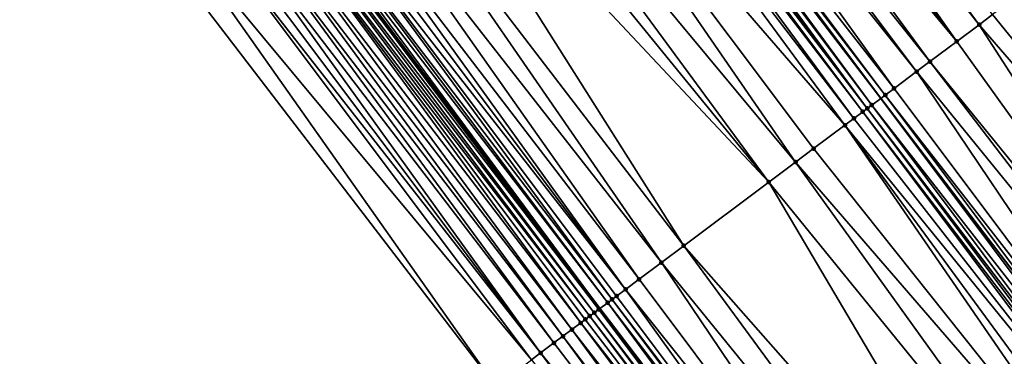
# Model space of a CAD drawing. Header units: feet. Extents: x 2004186 to 2014793, y 836912 to 864902.
# Tile 497 of 656: x 2007133 to 2007168, y 852282 to 852294. Entities that reach past the tile are written whole.
import ezdxf

# ---------------------------------------------------------------- set-up
doc = ezdxf.new("R2010")
doc.units = ezdxf.units.FT
doc.header["$LTSCALE"] = 100
doc.header["$MEASUREMENT"] = 0
for name, color, linetype, lineweight in [('EP_Travel Lane', 5, 'Continuous', 40), ('GPL_Skip Line', 2, 'Continuous', 40), ('Road Shots', 4, 'Continuous', 200), ('Road X-Section', 30, 'Continuous', 13)]:
    doc.layers.add(name, color=color, linetype=linetype, lineweight=lineweight)
doc.layers.add('I-77 SB_MM21-27-Surface-Border', color=7, linetype='Continuous')
doc.layers.add('I-77 SB_MM21-27-Surface-TIN', color=7, linetype='Continuous')

msp = doc.modelspace()

# ---------------------------------------------------------------- linework, layer by layer
at = {"layer": 'EP_Travel Lane'}
msp.add_polyline3d([(2007214.576057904, 852203.6635399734, 437.9141399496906), (2007202.278240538, 852219.5795358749, 438.050688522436), (2007190.132490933, 852235.4690993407, 438.1083880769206), (2007177.986796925, 852251.3585900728, 438.1884823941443), (2007165.841127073, 852267.2480492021, 438.2783200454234), (2007153.633143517, 852283.2535366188, 438.3588180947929), (2007141.654077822, 852299.2690866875, 438.4256654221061), (2007129.675011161, 852315.2846380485, 438.4920886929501), (2007117.695972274, 852331.3001522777, 438.5709600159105), (2007105.716917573, 852347.315687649, 438.6427364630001), (2007093.832098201, 852363.5804056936, 438.7356369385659), (2007082.036463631, 852379.7315499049, 438.798173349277), (2007070.240883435, 852395.8826196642, 438.8848433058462), (2007058.445256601, 852412.0337532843, 438.9508377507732), (2007046.706961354, 852428.372048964, 439.0449221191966), (2007035.053841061, 852444.626251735, 439.1202886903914), (2007023.400728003, 852460.880444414, 439.199071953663)], dxfattribs=at)
at = {"layer": 'GPL_Skip Line'}
msp.add_polyline3d([(2007224.565206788, 852211.4563933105, 437.5843661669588), (2007212.292808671, 852227.2478656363, 437.6978340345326), (2007200.135654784, 852243.1284454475, 437.8047006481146), (2007187.978378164, 852259.0091855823, 437.8622266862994), (2007175.821181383, 852274.889821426, 437.9518490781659), (2007163.679047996, 852290.7819968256, 438.0152008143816), (2007151.686871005, 852306.7876408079, 438.0997817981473), (2007139.694610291, 852322.7933965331, 438.1468645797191), (2007127.702435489, 852338.7990375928, 438.232426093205), (2007115.710268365, 852354.8046684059, 438.3214261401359), (2007103.90233262, 852370.9467186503, 438.4013173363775), (2007092.096094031, 852387.090095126, 438.4665361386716), (2007080.28987076, 852403.2334506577, 438.5385390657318), (2007068.483676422, 852419.3767666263, 438.6233570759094), (2007056.814383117, 852435.6193597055, 438.6752667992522), (2007045.161990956, 852451.8740535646, 438.7574871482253), (2007033.509610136, 852468.1287316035, 438.845002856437)], dxfattribs=at)
at = {"layer": 'I-77 SB_MM21-27-Surface-Border', "color": 3, "linetype": 'ByBlock', "lineweight": -2}
msp.add_polyline3d([(2007212.265211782, 852201.8610753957, 437.9418669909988), (2007199.589120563, 852217.5207740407, 438.0786277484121), (2007187.114365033, 852233.1581888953, 438.1911890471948), (2007174.79836774, 852248.9172418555, 438.2837979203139), (2007162.323513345, 852264.5547858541, 438.3566737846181), (2007149.91505002, 852280.4673294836, 438.4528724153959), (2007137.762797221, 852296.3530746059, 438.5294041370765), (2007125.450442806, 852312.1189553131, 438.5863476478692), (2007113.458286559, 852328.1245716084, 438.6802193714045), (2007101.78621601, 852344.370073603, 438.7606463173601), (2007089.858498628, 852360.6739035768, 438.8335977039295), (2007078.375159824, 852377.0533642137, 438.9123424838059), (2007067.05324978, 852393.5508958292, 438.9885407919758), (2007055.247060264, 852409.6942052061, 439.0755101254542), (2007044.136613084, 852426.5290269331, 439.1408593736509), (2007032.15909689, 852442.5507092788, 439.2102353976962), (2007020.18163239, 852458.5723195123, 439.3037975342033)], dxfattribs=at)
at = {"layer": 'I-77 SB_MM21-27-Surface-TIN', "color": 128, "linetype": 'ByBlock', "lineweight": -2}
for points in [[(2007155.367864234, 852309.5463160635, 437.9486941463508), (2007154.887739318, 852309.186482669, 437.9704774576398), (2007167.200020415, 852293.420699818, 437.8807011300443)], [(2007155.367864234, 852309.5463160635, 437.9486941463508), (2007167.200020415, 852293.420699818, 437.8807011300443), (2007167.680154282, 852293.7805212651, 437.8629266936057)], [(2007154.887739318, 852309.186482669, 437.9704774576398), (2007154.247564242, 852308.7067161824, 437.9957054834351), (2007166.399805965, 852292.8209858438, 437.9142050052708)], [(2007154.887739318, 852309.186482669, 437.9704774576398), (2007166.399805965, 852292.8209858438, 437.9142050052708), (2007167.200020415, 852293.420699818, 437.8807011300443)], [(2007154.247564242, 852308.7067161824, 437.9957054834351), (2007153.607393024, 852308.2269445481, 438.0226610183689), (2007166.399805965, 852292.8209858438, 437.9142050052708)], [(2007153.607393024, 852308.2269445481, 438.0226610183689), (2007152.96721504, 852307.7471819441, 438.0465862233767), (2007165.439550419, 852292.1013266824, 437.9552125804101)], [(2007153.607393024, 852308.2269445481, 438.0226610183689), (2007165.439550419, 852292.1013266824, 437.9552125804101), (2007166.399805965, 852292.8209858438, 437.9142050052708)], [(2007152.96721504, 852307.7471819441, 438.0465862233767), (2007152.487088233, 852307.3873510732, 438.0675227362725), (2007164.959415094, 852291.74150718, 437.9723342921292)], [(2007152.96721504, 852307.7471819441, 438.0465862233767), (2007164.959415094, 852291.74150718, 437.9723342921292), (2007165.439550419, 852292.1013266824, 437.9552125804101)], [(2007152.487088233, 852307.3873510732, 438.0675227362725), (2007151.846917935, 852306.90757821, 438.0948906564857), (2007164.159195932, 852291.1417994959, 438.0037274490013)], [(2007152.487088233, 852307.3873510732, 438.0675227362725), (2007164.159195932, 852291.1417994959, 438.0037274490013), (2007164.959415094, 852291.74150718, 437.9723342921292)], [(2007151.526824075, 852306.6677034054, 438.1046729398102), (2007151.366768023, 852306.5477781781, 438.1054784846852), (2007163.358952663, 852290.5421239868, 438.0243235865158)], [(2007151.526824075, 852306.6677034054, 438.1046729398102), (2007163.679047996, 852290.7819968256, 438.0152008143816), (2007151.686871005, 852306.7876408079, 438.0997817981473)], [(2007151.526824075, 852306.6677034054, 438.1046729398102), (2007163.358952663, 852290.5421239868, 438.0243235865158), (2007163.679047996, 852290.7819968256, 438.0152008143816)], [(2007151.846917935, 852306.90757821, 438.0948906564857), (2007151.686871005, 852306.7876408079, 438.0997817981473), (2007163.839095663, 852290.9019332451, 438.0106394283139)], [(2007163.839095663, 852290.9019332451, 438.0106394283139), (2007151.686871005, 852306.7876408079, 438.0997817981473), (2007163.679047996, 852290.7819968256, 438.0152008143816)], [(2007151.846917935, 852306.90757821, 438.0948906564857), (2007163.839095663, 852290.9019332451, 438.0106394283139), (2007164.159195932, 852291.1417994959, 438.0037274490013)], [(2007151.046662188, 852306.3079193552, 438.1098976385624), (2007150.886625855, 852306.187967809, 438.1195350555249), (2007163.038847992, 852290.3022636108, 438.029264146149)], [(2007151.206707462, 852306.4278589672, 438.1042649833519), (2007151.046662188, 852306.3079193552, 438.1098976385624), (2007163.19889573, 852290.4221999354, 438.024734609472)], [(2007151.046662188, 852306.3079193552, 438.1098976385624), (2007163.038847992, 852290.3022636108, 438.029264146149), (2007163.19889573, 852290.4221999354, 438.024734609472)], [(2007151.366768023, 852306.5477781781, 438.1054784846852), (2007151.206707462, 852306.4278589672, 438.1042649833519), (2007163.19889573, 852290.4221999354, 438.024734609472)], [(2007151.366768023, 852306.5477781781, 438.1054784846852), (2007163.19889573, 852290.4221999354, 438.024734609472), (2007163.358952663, 852290.5421239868, 438.0243235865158)], [(2007150.566542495, 852305.9480789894, 438.1340203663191), (2007149.286181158, 852304.9885609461, 438.1794665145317), (2007162.398688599, 852289.8224761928, 438.0615164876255)], [(2007150.886625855, 852306.187967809, 438.1195350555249), (2007150.566542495, 852305.9480789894, 438.1340203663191), (2007162.718772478, 852290.0623643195, 438.0472635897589)], [(2007150.566542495, 852305.9480789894, 438.1340203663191), (2007162.398688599, 852289.8224761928, 438.0615164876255), (2007162.718772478, 852290.0623643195, 438.0472635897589)], [(2007150.886625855, 852306.187967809, 438.1195350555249), (2007162.718772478, 852290.0623643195, 438.0472635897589), (2007163.038847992, 852290.3022636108, 438.029264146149)], [(2007149.286181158, 852304.9885609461, 438.1794665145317), (2007147.845783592, 852303.9090912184, 438.2345965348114), (2007160.638196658, 852288.5031323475, 438.1261990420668)], [(2007149.286181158, 852304.9885609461, 438.1794665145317), (2007161.278373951, 852288.9828958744, 438.101963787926), (2007162.398688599, 852289.8224761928, 438.0615164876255)], [(2007149.286181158, 852304.9885609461, 438.1794665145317), (2007160.638196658, 852288.5031323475, 438.1261990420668), (2007161.278373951, 852288.9828958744, 438.101963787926)], [(2007147.845783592, 852303.9090912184, 438.2345965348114), (2007147.045549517, 852303.3094034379, 438.2593101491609), (2007159.677938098, 852287.7834772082, 438.1658568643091)], [(2007147.845783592, 852303.9090912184, 438.2345965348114), (2007159.677938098, 852287.7834772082, 438.1658568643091), (2007160.638196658, 852288.5031323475, 438.1261990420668)], [(2007147.045549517, 852303.3094034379, 438.2593101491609), (2007145.925241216, 852302.4698146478, 438.3025997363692), (2007159.677938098, 852287.7834772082, 438.1658568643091)], [(2007145.925241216, 852302.4698146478, 438.3025997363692), (2007144.484830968, 852301.3903618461, 438.3520497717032), (2007156.637085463, 852285.5046144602, 438.2762744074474)], [(2007145.925241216, 852302.4698146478, 438.3025997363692), (2007156.637085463, 852285.5046144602, 438.2762744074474), (2007159.677938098, 852287.7834772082, 438.1658568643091)], [(2007144.484830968, 852301.3903618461, 438.3520497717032), (2007143.52455972, 852300.6707236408, 438.3860245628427), (2007155.836864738, 852284.904908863, 438.30696726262)], [(2007144.484830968, 852301.3903618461, 438.3520497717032), (2007155.836864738, 852284.904908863, 438.30696726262), (2007156.637085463, 852285.5046144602, 438.2762744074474)], [(2007143.52455972, 852300.6707236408, 438.3860245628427), (2007142.884382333, 852300.1909602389, 438.4102175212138), (2007155.036643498, 852284.305203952, 438.3374298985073)], [(2007143.52455972, 852300.6707236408, 438.3860245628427), (2007155.036643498, 852284.305203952, 438.3374298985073), (2007155.836864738, 852284.904908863, 438.30696726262)], [(2007142.564287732, 852299.9510864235, 438.4196678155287), (2007142.244176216, 852299.7112351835, 438.4215424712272), (2007154.556500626, 852283.9453945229, 438.3511713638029)], [(2007142.884382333, 852300.1909602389, 438.4102175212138), (2007142.564287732, 852299.9510864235, 438.4196678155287), (2007154.556500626, 852283.9453945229, 438.3511713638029)], [(2007142.884382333, 852300.1909602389, 438.4102175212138), (2007154.556500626, 852283.9453945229, 438.3511713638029), (2007155.036643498, 852284.305203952, 438.3374298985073)], [(2007142.244176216, 852299.7112351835, 438.4215424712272), (2007141.924079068, 852299.4713647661, 438.429852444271), (2007154.076351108, 852283.5855939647, 438.3619359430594)], [(2007142.244176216, 852299.7112351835, 438.4215424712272), (2007154.23639553, 852283.7055347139, 438.3559215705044), (2007154.556500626, 852283.9453945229, 438.3511713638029)], [(2007142.244176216, 852299.7112351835, 438.4215424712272), (2007154.076351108, 852283.5855939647, 438.3619359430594), (2007154.23639553, 852283.7055347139, 438.3559215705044)], [(2007141.603950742, 852299.2315359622, 438.4241981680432), (2007141.443908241, 852299.1115926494, 438.4310727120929), (2007153.596169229, 852283.2258365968, 438.3582069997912)], [(2007141.603950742, 852299.2315359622, 438.4241981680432), (2007153.633143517, 852283.2535366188, 438.3588180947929), (2007141.654077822, 852299.2690866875, 438.4256654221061)], [(2007141.603950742, 852299.2315359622, 438.4241981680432), (2007153.596169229, 852283.2258365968, 438.3582069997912), (2007153.633143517, 852283.2535366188, 438.3588180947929)], [(2007141.764019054, 852299.3514448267, 438.4288834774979), (2007141.654077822, 852299.2690866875, 438.4256654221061), (2007153.633143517, 852283.2535366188, 438.3588180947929)], [(2007141.924079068, 852299.4713647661, 438.429852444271), (2007141.764019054, 852299.3514448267, 438.4288834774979), (2007153.916296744, 852283.4656664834, 438.3634979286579)], [(2007141.764019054, 852299.3514448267, 438.4288834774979), (2007153.633143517, 852283.2535366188, 438.3588180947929), (2007153.916296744, 852283.4656664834, 438.3634979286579)], [(2007141.924079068, 852299.4713647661, 438.429852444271), (2007153.916296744, 852283.4656664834, 438.3634979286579), (2007154.076351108, 852283.5855939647, 438.3619359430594)], [(2007141.123848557, 852298.8716722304, 438.4561618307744), (2007140.803751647, 852298.631801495, 438.4645785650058), (2007152.956012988, 852282.7460449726, 438.3918709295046)], [(2007141.283883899, 852298.9916250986, 438.4460807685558), (2007141.123848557, 852298.8716722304, 438.4561618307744), (2007153.276095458, 852282.9859349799, 438.3769869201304)], [(2007141.123848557, 852298.8716722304, 438.4561618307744), (2007153.116058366, 852282.8659844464, 438.3862845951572), (2007153.276095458, 852282.9859349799, 438.3769869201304)], [(2007141.123848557, 852298.8716722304, 438.4561618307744), (2007152.956012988, 852282.7460449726, 438.3918709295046), (2007153.116058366, 852282.8659844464, 438.3862845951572)], [(2007141.443908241, 852299.1115926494, 438.4310727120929), (2007141.283883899, 852298.9916250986, 438.4460807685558), (2007153.436126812, 852283.1058931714, 438.36511939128)], [(2007141.283883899, 852298.9916250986, 438.4460807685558), (2007153.276095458, 852282.9859349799, 438.3769869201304), (2007153.436126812, 852283.1058931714, 438.36511939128)], [(2007141.443908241, 852299.1115926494, 438.4310727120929), (2007153.436126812, 852283.1058931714, 438.36511939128), (2007153.596169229, 852283.2258365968, 438.3582069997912)], [(2007140.803751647, 852298.631801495, 438.4645785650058), (2007140.483636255, 852298.3919554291, 438.4647168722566), (2007152.635910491, 852282.5061816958, 438.3977848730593)], [(2007140.803751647, 852298.631801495, 438.4645785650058), (2007152.635910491, 852282.5061816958, 438.3977848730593), (2007152.956012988, 852282.7460449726, 438.3918709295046)], [(2007140.163531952, 852298.1520945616, 438.4698222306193), (2007139.843432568, 852297.9122271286, 438.4771307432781), (2007151.99568913, 852282.0264769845, 438.4022831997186)], [(2007140.483636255, 852298.3919554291, 438.4647168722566), (2007140.163531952, 852298.1520945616, 438.4698222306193), (2007152.315797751, 852282.2663320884, 438.3991118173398)], [(2007140.163531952, 852298.1520945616, 438.4698222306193), (2007151.99568913, 852282.0264769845, 438.4022831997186), (2007152.315797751, 852282.2663320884, 438.3991118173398)], [(2007140.483636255, 852298.3919554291, 438.4647168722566), (2007152.315797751, 852282.2663320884, 438.3991118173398), (2007152.635910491, 852282.5061816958, 438.3977848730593)], [(2007139.843432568, 852297.9122271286, 438.4771307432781), (2007139.523350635, 852297.6723364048, 438.4922550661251), (2007151.515553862, 852281.6666574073, 438.4194300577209)], [(2007139.843432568, 852297.9122271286, 438.4771307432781), (2007151.515553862, 852281.6666574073, 438.4194300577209), (2007151.99568913, 852282.0264769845, 438.4022831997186)], [(2007139.523350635, 852297.6723364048, 438.4922550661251), (2007139.203250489, 852297.4324699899, 438.4992220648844), (2007151.515553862, 852281.6666574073, 438.4194300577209)], [(2007139.203250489, 852297.4324699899, 438.4992220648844), (2007138.402995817, 852296.8328097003, 438.5147104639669), (2007151.195449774, 852281.4267962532, 438.4246317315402)], [(2007139.203250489, 852297.4324699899, 438.4992220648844), (2007151.195449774, 852281.4267962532, 438.4246317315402), (2007151.515553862, 852281.6666574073, 438.4194300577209)], [(2007138.402995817, 852296.8328097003, 438.5147104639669), (2007137.762797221, 852296.3530746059, 438.5294041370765), (2007149.91505002, 852280.4673294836, 438.4528724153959)], [(2007138.402995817, 852296.8328097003, 438.5147104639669), (2007149.91505002, 852280.4673294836, 438.4528724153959), (2007151.195449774, 852281.4267962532, 438.4246317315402)], [(2007168.640413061, 852294.5001761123, 437.8233668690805), (2007167.680154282, 852293.7805212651, 437.8629266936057), (2007180.267343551, 852278.2944715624, 437.7668440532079)], [(2007167.680154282, 852293.7805212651, 437.8629266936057), (2007167.200020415, 852293.420699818, 437.8807011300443), (2007180.267343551, 852278.2944715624, 437.7668440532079)], [(2007167.200020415, 852293.420699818, 437.8807011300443), (2007166.399805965, 852292.8209858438, 437.9142050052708), (2007178.0442591, 852276.5921508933, 437.8579926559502)], [(2007167.200020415, 852293.420699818, 437.8807011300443), (2007178.0442591, 852276.5921508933, 437.8579926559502), (2007180.267343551, 852278.2944715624, 437.7668440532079)], [(2007166.399805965, 852292.8209858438, 437.9142050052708), (2007165.439550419, 852292.1013266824, 437.9552125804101), (2007178.0442591, 852276.5921508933, 437.8579926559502)], [(2007165.439550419, 852292.1013266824, 437.9552125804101), (2007164.959415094, 852291.74150718, 437.9723342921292), (2007177.567893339, 852276.227355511, 437.8813350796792)], [(2007165.439550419, 852292.1013266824, 437.9552125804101), (2007177.567893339, 852276.227355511, 437.8813350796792), (2007178.0442591, 852276.5921508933, 437.8579926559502)], [(2007164.959415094, 852291.74150718, 437.9723342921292), (2007164.159195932, 852291.1417994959, 438.0037274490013), (2007176.138772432, 852275.133000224, 437.9418650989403)], [(2007164.959415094, 852291.74150718, 437.9723342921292), (2007176.138772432, 852275.133000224, 437.9418650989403), (2007177.567893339, 852276.227355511, 437.8813350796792)], [(2007164.159195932, 852291.1417994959, 438.0037274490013), (2007163.839095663, 852290.9019332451, 438.0106394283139), (2007176.138772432, 852275.133000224, 437.9418650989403)], [(2007163.358952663, 852290.5421239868, 438.0243235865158), (2007175.662378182, 852274.7682420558, 437.9537546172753), (2007163.679047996, 852290.7819968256, 438.0152008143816)], [(2007163.839095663, 852290.9019332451, 438.0106394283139), (2007163.679047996, 852290.7819968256, 438.0152008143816), (2007175.821181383, 852274.889821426, 437.9518490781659)], [(2007175.662378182, 852274.7682420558, 437.9537546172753), (2007175.821181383, 852274.889821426, 437.9518490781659), (2007163.679047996, 852290.7819968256, 438.0152008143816)], [(2007163.839095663, 852290.9019332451, 438.0106394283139), (2007175.821181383, 852274.889821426, 437.9518490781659), (2007176.138772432, 852275.133000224, 437.9418650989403)], [(2007163.19889573, 852290.4221999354, 438.024734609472), (2007163.038847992, 852290.3022636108, 438.029264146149), (2007175.18596802, 852274.4035046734, 437.9592471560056)], [(2007163.358952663, 852290.5421239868, 438.0243235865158), (2007163.19889573, 852290.4221999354, 438.024734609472), (2007175.344763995, 852274.5250934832, 437.9544365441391)], [(2007163.19889573, 852290.4221999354, 438.024734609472), (2007175.18596802, 852274.4035046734, 437.9592471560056), (2007175.344763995, 852274.5250934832, 437.9544365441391)], [(2007163.358952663, 852290.5421239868, 438.0243235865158), (2007175.344763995, 852274.5250934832, 437.9544365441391), (2007175.662378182, 852274.7682420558, 437.9537546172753)], [(2007162.718772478, 852290.0623643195, 438.0472635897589), (2007162.398688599, 852289.8224761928, 438.0615164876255), (2007175.027179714, 852274.2819058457, 437.9671409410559)], [(2007163.038847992, 852290.3022636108, 438.029264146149), (2007162.718772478, 852290.0623643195, 438.0472635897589), (2007175.027179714, 852274.2819058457, 437.9671409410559)], [(2007163.038847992, 852290.3022636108, 438.029264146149), (2007175.027179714, 852274.2819058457, 437.9671409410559), (2007175.18596802, 852274.4035046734, 437.9592471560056)], [(2007162.398688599, 852289.8224761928, 438.0615164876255), (2007161.278373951, 852288.9828958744, 438.101963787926), (2007173.756847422, 852273.3091489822, 438.0199014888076)], [(2007162.398688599, 852289.8224761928, 438.0615164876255), (2007174.233228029, 852273.6739249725, 438.0025271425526), (2007175.027179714, 852274.2819058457, 437.9671409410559)], [(2007162.398688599, 852289.8224761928, 438.0615164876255), (2007173.756847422, 852273.3091489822, 438.0199014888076), (2007174.233228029, 852273.6739249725, 438.0025271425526)], [(2007161.278373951, 852288.9828958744, 438.101963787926), (2007160.638196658, 852288.5031323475, 438.1261990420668), (2007173.756847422, 852273.3091489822, 438.0199014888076)], [(2007160.638196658, 852288.5031323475, 438.1261990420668), (2007159.677938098, 852287.7834772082, 438.1658568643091), (2007172.327710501, 852272.2148146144, 438.0739934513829)], [(2007160.638196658, 852288.5031323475, 438.1261990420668), (2007172.327710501, 852272.2148146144, 438.0739934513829), (2007173.756847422, 852273.3091489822, 438.0199014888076)], [(2007159.677938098, 852287.7834772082, 438.1658568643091), (2007156.637085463, 852285.5046144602, 438.2762744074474), (2007169.945806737, 852270.3909356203, 438.1605708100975)], [(2007159.677938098, 852287.7834772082, 438.1658568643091), (2007169.945806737, 852270.3909356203, 438.1605708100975), (2007172.327710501, 852272.2148146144, 438.0739934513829)], [(2007156.637085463, 852285.5046144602, 438.2762744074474), (2007155.836864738, 852284.904908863, 438.30696726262), (2007168.516666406, 852269.2966057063, 438.2132920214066)], [(2007156.637085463, 852285.5046144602, 438.2762744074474), (2007168.516666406, 852269.2966057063, 438.2132920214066), (2007169.945806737, 852270.3909356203, 438.1605708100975)], [(2007155.836864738, 852284.904908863, 438.30696726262), (2007155.036643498, 852284.305203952, 438.3374298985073), (2007167.087516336, 852268.2022885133, 438.262098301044)], [(2007155.836864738, 852284.904908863, 438.30696726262), (2007167.087516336, 852268.2022885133, 438.262098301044), (2007168.516666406, 852269.2966057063, 438.2132920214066)], [(2007155.036643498, 852284.305203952, 438.3374298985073), (2007154.556500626, 852283.9453945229, 438.3511713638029), (2007167.087516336, 852268.2022885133, 438.262098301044)], [(2007154.556500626, 852283.9453945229, 438.3511713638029), (2007154.23639553, 852283.7055347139, 438.3559215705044), (2007166.293519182, 852267.5943670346, 438.2792054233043)], [(2007154.556500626, 852283.9453945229, 438.3511713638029), (2007166.293519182, 852267.5943670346, 438.2792054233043), (2007167.087516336, 852268.2022885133, 438.262098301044)], [(2007153.916296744, 852283.4656664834, 438.3634979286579), (2007153.633143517, 852283.2535366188, 438.3588180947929), (2007165.841127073, 852267.2480492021, 438.2783200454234)], [(2007154.076351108, 852283.5855939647, 438.3619359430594), (2007153.916296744, 852283.4656664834, 438.3634979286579), (2007166.134716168, 852267.4727874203, 438.28118609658)], [(2007153.916296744, 852283.4656664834, 438.3634979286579), (2007165.841127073, 852267.2480492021, 438.2783200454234), (2007166.134716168, 852267.4727874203, 438.28118609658)], [(2007154.23639553, 852283.7055347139, 438.3559215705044), (2007154.076351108, 852283.5855939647, 438.3619359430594), (2007166.293519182, 852267.5943670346, 438.2792054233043)], [(2007154.076351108, 852283.5855939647, 438.3619359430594), (2007166.134716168, 852267.4727874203, 438.28118609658), (2007166.293519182, 852267.5943670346, 438.2792054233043)], [(2007153.436126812, 852283.1058931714, 438.36511939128), (2007153.276095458, 852282.9859349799, 438.3769869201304), (2007165.499487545, 852266.9864906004, 438.2824498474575)], [(2007153.596169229, 852283.2258365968, 438.3582069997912), (2007153.436126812, 852283.1058931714, 438.36511939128), (2007165.658284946, 852267.1080775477, 438.2782122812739)], [(2007153.436126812, 852283.1058931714, 438.36511939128), (2007165.499487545, 852266.9864906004, 438.2824498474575), (2007165.658284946, 852267.1080775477, 438.2782122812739)], [(2007153.596169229, 852283.2258365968, 438.3582069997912), (2007165.817092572, 852267.2296511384, 438.2780854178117), (2007153.633143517, 852283.2535366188, 438.3588180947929)], [(2007153.596169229, 852283.2258365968, 438.3582069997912), (2007165.658284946, 852267.1080775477, 438.2782122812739), (2007165.817092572, 852267.2296511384, 438.2780854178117)], [(2007165.817092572, 852267.2296511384, 438.2780854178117), (2007165.841127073, 852267.2480492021, 438.2783200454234), (2007153.633143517, 852283.2535366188, 438.3588180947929)], [(2007152.956012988, 852282.7460449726, 438.3918709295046), (2007152.635910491, 852282.5061816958, 438.3977848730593), (2007165.023106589, 852266.6217150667, 438.299683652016)], [(2007153.116058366, 852282.8659844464, 438.3862845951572), (2007152.956012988, 852282.7460449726, 438.3918709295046), (2007165.34069668, 852266.8648951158, 438.2893146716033)], [(2007152.956012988, 852282.7460449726, 438.3918709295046), (2007165.023106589, 852266.6217150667, 438.299683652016), (2007165.34069668, 852266.8648951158, 438.2893146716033)], [(2007153.276095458, 852282.9859349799, 438.3769869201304), (2007153.116058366, 852282.8659844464, 438.3862845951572), (2007165.34069668, 852266.8648951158, 438.2893146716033)], [(2007153.276095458, 852282.9859349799, 438.3769869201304), (2007165.34069668, 852266.8648951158, 438.2893146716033), (2007165.499487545, 852266.9864906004, 438.2824498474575)], [(2007152.635910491, 852282.5061816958, 438.3977848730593), (2007152.315797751, 852282.2663320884, 438.3991118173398), (2007164.546698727, 852266.2569746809, 438.3061005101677)], [(2007152.635910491, 852282.5061816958, 438.3977848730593), (2007164.546698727, 852266.2569746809, 438.3061005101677), (2007165.023106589, 852266.6217150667, 438.299683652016)], [(2007151.99568913, 852282.0264769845, 438.4022831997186), (2007151.515553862, 852281.6666574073, 438.4194300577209), (2007164.22909515, 852266.0138122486, 438.311047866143)], [(2007152.315797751, 852282.2663320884, 438.3991118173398), (2007151.99568913, 852282.0264769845, 438.4022831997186), (2007164.22909515, 852266.0138122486, 438.311047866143)], [(2007152.315797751, 852282.2663320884, 438.3991118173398), (2007164.22909515, 852266.0138122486, 438.311047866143), (2007164.546698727, 852266.2569746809, 438.3061005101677)], [(2007151.515553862, 852281.6666574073, 438.4194300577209), (2007151.195449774, 852281.4267962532, 438.4246317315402), (2007163.593907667, 852265.5274616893, 438.3288501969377)], [(2007151.515553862, 852281.6666574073, 438.4194300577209), (2007163.593907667, 852265.5274616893, 438.3288501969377), (2007164.22909515, 852266.0138122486, 438.311047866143)]]:
    msp.add_3dface(points, dxfattribs=at)
at = {"layer": 'Road Shots', "lineweight": 100}
for p in [(2007167.200020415, 852293.420699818, 437.8807011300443), (2007166.399805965, 852292.8209858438, 437.9142050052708), (2007165.439550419, 852292.1013266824, 437.9552125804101), (2007164.959415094, 852291.74150718, 437.9723342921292), (2007164.159195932, 852291.1417994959, 438.0037274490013), (2007163.839095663, 852290.9019332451, 438.0106394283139), (2007163.19889573, 852290.4221999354, 438.024734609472), (2007163.358952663, 852290.5421239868, 438.0243235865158), (2007162.718772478, 852290.0623643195, 438.0472635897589), (2007163.038847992, 852290.3022636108, 438.029264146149), (2007162.398688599, 852289.8224761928, 438.0615164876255), (2007161.278373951, 852288.9828958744, 438.101963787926), (2007160.638196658, 852288.5031323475, 438.1261990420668), (2007159.677938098, 852287.7834772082, 438.1658568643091), (2007156.637085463, 852285.5046144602, 438.2762744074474), (2007155.836864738, 852284.904908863, 438.30696726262), (2007155.036643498, 852284.305203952, 438.3374298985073), (2007154.556500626, 852283.9453945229, 438.3511713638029), (2007153.916296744, 852283.4656664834, 438.3634979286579), (2007154.076351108, 852283.5855939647, 438.3619359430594), (2007154.23639553, 852283.7055347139, 438.3559215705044), (2007153.436126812, 852283.1058931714, 438.36511939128), (2007153.596169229, 852283.2258365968, 438.3582069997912), (2007152.956012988, 852282.7460449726, 438.3918709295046), (2007153.116058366, 852282.8659844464, 438.3862845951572), (2007153.276095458, 852282.9859349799, 438.3769869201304), (2007152.635910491, 852282.5061816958, 438.3977848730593), (2007151.99568913, 852282.0264769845, 438.4022831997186), (2007152.315797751, 852282.2663320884, 438.3991118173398), (2007151.515553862, 852281.6666574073, 438.4194300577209)]:
    msp.add_point(p, dxfattribs=at)
at = {"layer": 'Road X-Section', "extrusion": (-0.5996099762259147, 0.8002837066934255, 0.003723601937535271), "elevation": -521439.30868418, "flags": 128}
msp.add_lwpolyline([(-2117339.92339256, 2380.101792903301), (-2117341.52339256, 2380.073552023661), (-2117341.92339256, 2380.068350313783), (-2117342.523392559, 2380.051203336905), (-2117342.923392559, 2380.048031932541), (-2117343.32339256, 2380.046704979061), (-2117343.723392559, 2380.040790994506), (-2117343.923392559, 2380.03520462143), (-2117344.123392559, 2380.025906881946), (-2117344.323392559, 2380.014039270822), (-2117344.523392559, 2380.007126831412), (-2117344.923392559, 2380.012417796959), (-2117345.123392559, 2380.010855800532), (-2117345.32339256, 2380.004841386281), (-2117345.723392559, 2380.000091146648), (-2117346.32339256, 2379.986349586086), (-2117347.32339256, 2379.955886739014), (-2117348.32339256, 2379.925193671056), (-2117352.12339256, 2379.814775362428), (-2117353.323392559, 2379.775117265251), (-2117354.123392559, 2379.750881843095), (-2117355.52339256, 2379.710434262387), (-2117355.923392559, 2379.69618126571), (-2117356.32339256, 2379.678181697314), (-2117356.52339256, 2379.673652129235), (-2117356.723392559, 2379.67324110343), (-2117357.32339256, 2379.659556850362), (-2117357.723392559, 2379.652644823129), (-2117358.723392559, 2379.621251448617), (-2117359.323392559, 2379.604129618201), (-2117360.52339256, 2379.563121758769), (-2117361.52339256, 2379.529617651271), (-2117362.123392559, 2379.511843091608), (-2117363.32339256, 2379.472282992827), (-2117364.12339256, 2379.451050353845), (-2117365.523392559, 2379.404382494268), (-2117366.72339256, 2379.365401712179), (-2117367.723392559, 2379.324697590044), (-2117368.32339256, 2379.292621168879), (-2117368.923392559, 2379.252857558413), (-2117369.523392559, 2379.209038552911), (-2117370.523392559, 2379.126695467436), (-2117370.923392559, 2379.09167968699), (-2117371.523392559, 2379.050362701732), (-2117372.123392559, 2379.003448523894)], dxfattribs=at)
at = {"layer": 'Road X-Section', "extrusion": (-0.607860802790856, 0.7940330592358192, 0.004092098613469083), "elevation": -543347.2757887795, "flags": 128}
msp.add_lwpolyline([(-2111829.138234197, 2661.809594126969), (-2111829.938234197, 2661.794032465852), (-2111830.738234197, 2661.78177030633), (-2111831.538234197, 2661.76396782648), (-2111831.938234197, 2661.759020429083), (-2111832.538234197, 2661.752603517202), (-2111832.938234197, 2661.742234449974), (-2111833.138234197, 2661.73536956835), (-2111833.338234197, 2661.731131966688), (-2111833.538234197, 2661.731005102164), (-2111833.938234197, 2661.734105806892), (-2111834.138234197, 2661.732125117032), (-2111835.138234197, 2661.715017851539), (-2111836.938234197, 2661.666211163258), (-2111838.738234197, 2661.613489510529), (-2111841.738234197, 2661.526911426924), (-2111843.538234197, 2661.472819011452), (-2111844.138234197, 2661.455444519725), (-2111845.138234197, 2661.420058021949), (-2111845.338234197, 2661.412164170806), (-2111845.538234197, 2661.40735351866), (-2111845.938234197, 2661.406671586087), (-2111846.138234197, 2661.404766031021), (-2111846.538234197, 2661.394781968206), (-2111848.338234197, 2661.334251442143), (-2111848.938234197, 2661.310908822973), (-2111851.738234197, 2661.219759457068), (-2111852.738234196, 2661.189177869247), (-2111853.138234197, 2661.17816997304), (-2111853.738234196, 2661.156639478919), (-2111854.538234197, 2661.132423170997), (-2111855.738234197, 2661.082177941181), (-2111856.738234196, 2661.040604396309), (-2111856.938234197, 2661.030550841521), (-2111857.738234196, 2660.978754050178), (-2111858.138234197, 2660.953775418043), (-2111858.338234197, 2660.937909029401), (-2111858.938234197, 2660.883114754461), (-2111859.338234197, 2660.852408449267), (-2111860.138234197, 2660.794201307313), (-2111860.538234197, 2660.766612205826), (-2111860.738234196, 2660.749265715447)], dxfattribs=at)

doc.saveas('drawing.dxf')
